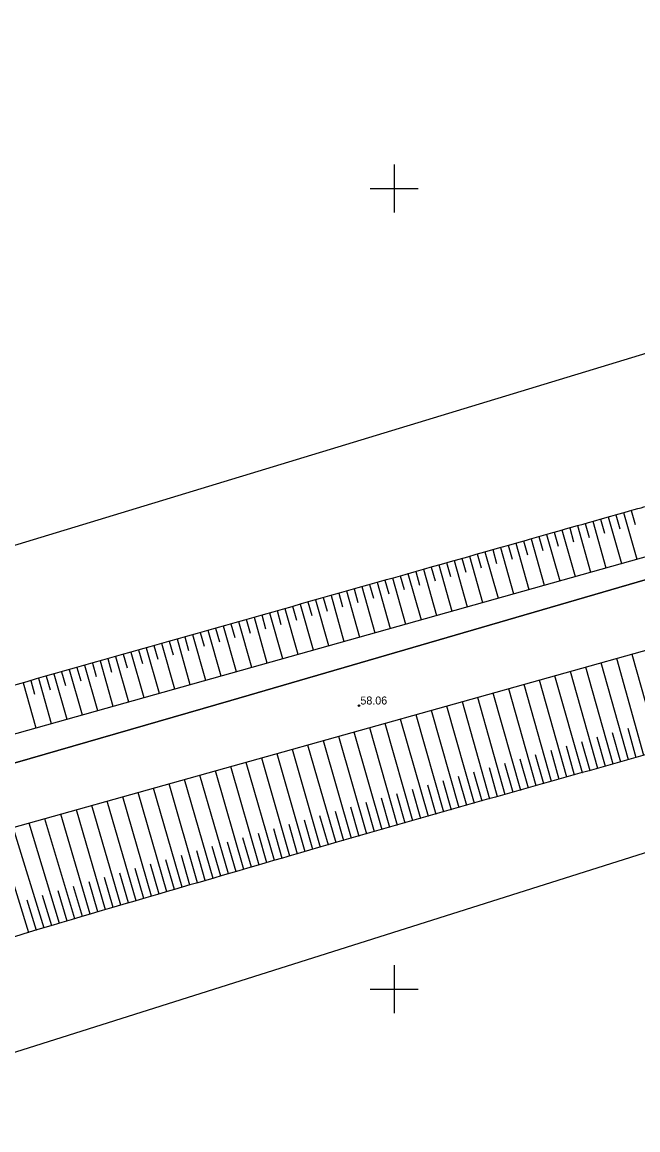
# Model space of a CAD drawing. Extents: x 616607 to 617499, y 408385 to 409695.
# Drawn here: x 616876.8 to 616915.2, y 408541.2 to 408610.4 of the extents above; entities that cross this region are included whole.
import ezdxf

# ---------------------------------------------------------------- set-up
doc = ezdxf.new("R2010")
doc.units = 0
for name, color, linetype in [('GEOD_ELEM_####_####_#', 7, 'Continuous'), ('HIDG_GRAV_####_####_#', 7, 'Continuous'), ('RAMI_UZMR_####_####_#', 7, 'Continuous'), ('RELJ_AATZ_####_TKST_#', 7, 'Continuous'), ('RELJ_ELEM_####_####_#', 7, 'Continuous'), ('RELJ_NOGA_####_####_#', 7, 'Continuous'), ('ROBZ_IERR_####_####_#', 7, 'Continuous'), ('ROBZ_UZMR_####_####_#', 7, 'Continuous')]:
    doc.layers.add(name, color=color, linetype=linetype)

# ---------------------------------------------------------------- blocks, each defined once
blk = doc.blocks.new('PKT')
at = {"layer": 'RELJ_ELEM_####_####_#'}
blk.add_circle((0, 0), 0.05, dxfattribs=at)
blk = doc.blocks.new('KRUSTS')
at = {"layer": 'GEOD_ELEM_####_####_#'}
for p, q in [((0, 1.5), (0, 0)), ((-1.5, 0), (0, 0)), ((0, 0), (0, -1.5)), ((0, 0), (1.5, 0))]:
    blk.add_line(p, q, dxfattribs=at)

msp = doc.modelspace()

# ---------------------------------------------------------------- linework, layer by layer
at = {"layer": 'HIDG_GRAV_####_####_#'}
for points in [[(616726.56, 408522.413), (616768.796, 408535.775), (616917.84, 408577.602)], [(616935.727, 408576.737), (616858.974, 408555.268), (616829.937, 408546.914), (616828.609, 408549.04), (616825.59, 408548.927), (616826.098, 408546.263), (616824.758, 408545.383), (616765.45, 408526.57), (616717.618, 408497.675)]]:
    msp.add_lwpolyline(points, dxfattribs=at)
at = {"layer": 'RAMI_UZMR_####_####_#'}
for points in [[(617191.828, 409115.62), (617145.545, 408952.8), (617072.809, 408766.141), (616965.332, 408652.076), (616939.432, 408594.661), (616924.839, 408592.467), (616706.433, 408526.081), (616666.426, 408467.691)], [(616666.426, 408467.691), (616675.529, 408457.882), (616687.228, 408463.356), (616723.888, 408465.775), (616753.554, 408507.232), (616948.282, 408568.831), (616981.528, 408608.531), (617014.563, 408672.892), (617101.571, 408748.246), (617213.472, 409074.039)]]:
    msp.add_lwpolyline(points, dxfattribs=at)
at = {"layer": 'RELJ_NOGA_####_####_#'}
for p, q in [((616912.894, 408579.351), (616913.141, 408578.479)), ((616912.894, 408579.351), (616912.895, 408579.351)), ((616913.376, 408579.487), (616914.199, 408576.58)), ((616913.376, 408579.487), (616913.376, 408579.486)), ((616913.857, 408579.624), (616914.104, 408578.751)), ((616913.857, 408579.624), (616913.857, 408579.623)), ((616914.338, 408579.76), (616915.161, 408576.85)), ((616914.338, 408579.76), (616914.338, 408579.759)), ((616914.819, 408579.896), (616915.066, 408579.023)), ((616914.819, 408579.896), (616914.819, 408579.896)), ((616910.489, 408578.671), (616911.31, 408575.769)), ((616910.489, 408578.671), (616910.489, 408578.67)), ((616910.97, 408578.807), (616911.216, 408577.936)), ((616910.97, 408578.807), (616910.97, 408578.806)), ((616911.451, 408578.943), (616912.272, 408576.039)), ((616911.451, 408578.943), (616911.451, 408578.942)), ((616911.932, 408579.079), (616912.179, 408578.208)), ((616911.932, 408579.079), (616911.932, 408579.079)), ((616912.413, 408579.215), (616913.236, 408576.31)), ((616912.413, 408579.215), (616912.414, 408579.214)), ((616908.083, 408577.99), (616908.329, 408577.121)), ((616908.083, 408577.99), (616908.083, 408577.99)), ((616908.564, 408578.126), (616909.384, 408575.229)), ((616908.564, 408578.126), (616908.565, 408578.125)), ((616909.046, 408578.262), (616909.291, 408577.393)), ((616909.046, 408578.262), (616909.046, 408578.262)), ((616909.527, 408578.398), (616910.347, 408575.499)), ((616909.527, 408578.398), (616909.527, 408578.397)), ((616910.008, 408578.534), (616910.254, 408577.664)), ((616910.008, 408578.534), (616910.008, 408578.534)), ((616905.678, 408577.31), (616906.495, 408574.418)), ((616905.678, 408577.31), (616905.678, 408577.309)), ((616906.159, 408577.446), (616906.404, 408576.578)), ((616906.159, 408577.446), (616906.159, 408577.446)), ((616906.64, 408577.582), (616907.458, 408574.688)), ((616906.64, 408577.582), (616906.64, 408577.581)), ((616907.121, 408577.718), (616907.367, 408576.85)), ((616907.121, 408577.718), (616907.121, 408577.718)), ((616907.602, 408577.854), (616908.421, 408574.959)), ((616907.602, 408577.854), (616907.602, 408577.853)), ((616903.272, 408576.63), (616903.517, 408575.763)), ((616903.272, 408576.63), (616903.272, 408576.629)), ((616903.753, 408576.766), (616904.57, 408573.878)), ((616903.753, 408576.766), (616903.753, 408576.765)), ((616904.234, 408576.902), (616904.479, 408576.035)), ((616904.234, 408576.902), (616904.234, 408576.901)), ((616904.715, 408577.038), (616905.532, 408574.148)), ((616904.715, 408577.038), (616904.716, 408577.037)), ((616905.196, 408577.174), (616905.442, 408576.307)), ((616905.196, 408577.174), (616905.197, 408577.173)), ((616900.866, 408575.949), (616901.681, 408573.067)), ((616900.866, 408575.949), (616900.867, 408575.948)), ((616901.347, 408576.085), (616901.592, 408575.22)), ((616901.347, 408576.085), (616901.347, 408576.085)), ((616901.829, 408576.221), (616902.644, 408573.337)), ((616901.829, 408576.221), (616901.829, 408576.22)), ((616902.31, 408576.357), (616902.554, 408575.492)), ((616902.31, 408576.357), (616902.31, 408576.357)), ((616902.791, 408576.493), (616903.607, 408573.608)), ((616902.791, 408576.493), (616902.791, 408576.493)), ((616898.461, 408575.269), (616898.705, 408574.406)), ((616898.461, 408575.269), (616898.461, 408575.269)), ((616898.942, 408575.405), (616899.756, 408572.527)), ((616898.942, 408575.405), (616898.942, 408575.404)), ((616899.423, 408575.541), (616899.667, 408574.677)), ((616899.423, 408575.541), (616899.423, 408575.541)), ((616899.904, 408575.677), (616900.718, 408572.797)), ((616899.904, 408575.677), (616899.904, 408575.676)), ((616900.385, 408575.813), (616900.63, 408574.949)), ((616900.385, 408575.813), (616900.385, 408575.813)), ((616896.055, 408574.589), (616896.867, 408571.716)), ((616896.055, 408574.589), (616896.055, 408574.588)), ((616896.536, 408574.725), (616896.78, 408573.863)), ((616896.536, 408574.725), (616896.536, 408574.724)), ((616897.017, 408574.861), (616897.83, 408571.987)), ((616897.017, 408574.861), (616897.018, 408574.86)), ((616897.498, 408574.997), (616897.742, 408574.134)), ((616897.498, 408574.997), (616897.498, 408574.997)), ((616897.979, 408575.133), (616898.793, 408572.257)), ((616897.979, 408575.133), (616897.98, 408575.132)), ((616893.168, 408573.772), (616893.979, 408570.906)), ((616893.168, 408573.772), (616893.169, 408573.771)), ((616893.649, 408573.908), (616893.893, 408573.048)), ((616893.649, 408573.908), (616893.649, 408573.908)), ((616894.13, 408574.044), (616894.942, 408571.176)), ((616894.13, 408574.044), (616894.131, 408574.043)), ((616894.612, 408574.18), (616894.855, 408573.32)), ((616894.612, 408574.18), (616894.612, 408574.18)), ((616895.093, 408574.316), (616895.905, 408571.446)), ((616895.093, 408574.316), (616895.093, 408574.315)), ((616895.574, 408574.453), (616895.817, 408573.591)), ((616895.574, 408574.453), (616895.574, 408574.452)), ((616890.763, 408573.091), (616891.006, 408572.233)), ((616890.763, 408573.091), (616890.763, 408573.091)), ((616891.244, 408573.227), (616892.054, 408570.365)), ((616891.244, 408573.227), (616891.244, 408573.226)), ((616891.725, 408573.363), (616891.968, 408572.505)), ((616891.725, 408573.363), (616891.725, 408573.363)), ((616892.206, 408573.5), (616893.017, 408570.636)), ((616892.206, 408573.5), (616892.206, 408573.499)), ((616892.687, 408573.636), (616892.93, 408572.776)), ((616892.687, 408573.636), (616892.687, 408573.635)), ((616888.357, 408572.41), (616889.166, 408569.555)), ((616888.357, 408572.41), (616888.358, 408572.409)), ((616888.838, 408572.546), (616889.081, 408571.689)), ((616888.838, 408572.546), (616888.839, 408572.546)), ((616889.32, 408572.682), (616890.129, 408569.825)), ((616889.32, 408572.682), (616889.32, 408572.681)), ((616889.801, 408572.819), (616890.043, 408571.961)), ((616889.801, 408572.819), (616889.801, 408572.818)), ((616890.282, 408572.955), (616891.092, 408570.095)), ((616890.282, 408572.955), (616890.282, 408572.954)), ((616885.952, 408571.728), (616886.194, 408570.874)), ((616885.952, 408571.728), (616885.952, 408571.728)), ((616886.433, 408571.864), (616887.241, 408569.015)), ((616886.433, 408571.864), (616886.433, 408571.863)), ((616886.914, 408572.001), (616887.157, 408571.146)), ((616886.914, 408572.001), (616886.914, 408572.001)), ((616887.395, 408572.137), (616888.204, 408569.285)), ((616887.395, 408572.137), (616887.396, 408572.136)), ((616887.876, 408572.274), (616888.119, 408571.417)), ((616887.876, 408572.274), (616887.876, 408572.273)), ((616883.547, 408571.046), (616884.353, 408568.205)), ((616883.547, 408571.046), (616883.547, 408571.045)), ((616884.028, 408571.182), (616884.27, 408570.33)), ((616884.028, 408571.182), (616884.028, 408571.182)), ((616884.509, 408571.319), (616885.315, 408568.475)), ((616884.509, 408571.319), (616884.509, 408571.318)), ((616884.99, 408571.455), (616885.232, 408570.602)), ((616884.99, 408571.455), (616884.99, 408571.455)), ((616885.471, 408571.592), (616886.278, 408568.745)), ((616885.471, 408571.592), (616885.471, 408571.591)), ((616881.142, 408570.363), (616881.384, 408569.513)), ((616881.142, 408570.363), (616881.142, 408570.363)), ((616881.623, 408570.5), (616882.428, 408567.664)), ((616881.623, 408570.5), (616881.623, 408570.499)), ((616882.104, 408570.636), (616882.346, 408569.785)), ((616882.104, 408570.636), (616882.104, 408570.636)), ((616882.585, 408570.773), (616883.391, 408567.934)), ((616882.585, 408570.773), (616882.585, 408570.772)), ((616883.066, 408570.91), (616883.308, 408570.058)), ((616883.066, 408570.91), (616883.066, 408570.909)), ((616914.648, 408564.312), (616912.943, 408570.364)), ((616915.611, 408564.583), (616913.908, 408570.634)), ((616916.573, 408564.854), (616914.871, 408570.903)), ((616878.737, 408569.68), (616879.541, 408566.854)), ((616878.737, 408569.68), (616878.737, 408569.679)), ((616879.218, 408569.817), (616879.459, 408568.968)), ((616879.218, 408569.817), (616879.218, 408569.817)), ((616879.699, 408569.953), (616880.503, 408567.124)), ((616879.699, 408569.953), (616879.699, 408569.952)), ((616880.18, 408570.09), (616880.421, 408569.241)), ((616880.18, 408570.09), (616880.18, 408570.09)), ((616880.661, 408570.227), (616881.466, 408567.394)), ((616880.661, 408570.227), (616880.661, 408570.226)), ((616912.723, 408563.769), (616911.016, 408569.825)), ((616913.686, 408564.041), (616911.979, 408570.094)), ((616876.813, 408569.133), (616877.616, 408566.314)), ((616876.813, 408569.133), (616876.814, 408569.132)), ((616877.294, 408569.27), (616877.535, 408568.423)), ((616877.294, 408569.27), (616877.294, 408569.269)), ((616877.775, 408569.406), (616878.578, 408566.584)), ((616877.775, 408569.406), (616877.776, 408569.406)), ((616878.256, 408569.543), (616878.497, 408568.696)), ((616878.256, 408569.543), (616878.256, 408569.543)), ((616909.836, 408562.954), (616908.122, 408569.016)), ((616910.798, 408563.226), (616909.088, 408569.286)), ((616911.761, 408563.498), (616910.051, 408569.555)), ((616907.912, 408562.41), (616906.194, 408568.476)), ((616908.874, 408562.682), (616907.159, 408568.746)), ((616905.025, 408561.591), (616903.3, 408567.667)), ((616905.987, 408561.864), (616904.265, 408567.937)), ((616906.949, 408562.137), (616905.229, 408568.206)), ((616902.14, 408560.771), (616900.406, 408566.857)), ((616903.101, 408561.045), (616901.372, 408567.127)), ((616904.063, 408561.318), (616902.337, 408567.397)), ((616900.216, 408560.223), (616898.478, 408566.318)), ((616901.178, 408560.497), (616899.441, 408566.587)), ((616915.129, 408564.447), (616914.619, 408566.263)), ((616897.332, 408559.399), (616895.584, 408565.508)), ((616898.293, 408559.674), (616896.547, 408565.778)), ((616899.255, 408559.949), (616897.513, 408566.048)), ((616913.204, 408563.905), (616912.692, 408565.721)), ((616914.167, 408564.176), (616913.655, 408565.992)), ((616895.409, 408558.848), (616893.654, 408564.969)), ((616896.37, 408559.124), (616894.617, 408565.238)), ((616910.317, 408563.09), (616909.803, 408564.908)), ((616911.28, 408563.362), (616910.766, 408565.179)), ((616912.242, 408563.634), (616911.729, 408565.45)), ((616892.526, 408558.02), (616890.758, 408564.159)), ((616893.487, 408558.296), (616891.724, 408564.429)), ((616894.448, 408558.572), (616892.687, 408564.698)), ((616907.43, 408562.273), (616906.915, 408564.094)), ((616908.393, 408562.546), (616907.877, 408564.365)), ((616909.355, 408562.818), (616908.841, 408564.637)), ((616914.167, 408564.176), (616914.167, 408564.176)), ((616914.648, 408564.312), (616914.648, 408564.313)), ((616915.129, 408564.447), (616915.129, 408564.448)), ((616890.604, 408557.466), (616888.829, 408563.619)), ((616891.565, 408557.743), (616889.795, 408563.889)), ((616905.506, 408561.728), (616904.99, 408563.55)), ((616906.468, 408562.001), (616905.952, 408563.822)), ((616911.761, 408563.498), (616911.76, 408563.499)), ((616912.242, 408563.634), (616912.242, 408563.634)), ((616912.723, 408563.769), (616912.723, 408563.77)), ((616913.204, 408563.905), (616913.204, 408563.905)), ((616913.686, 408564.041), (616913.685, 408564.042)), ((616887.722, 408556.633), (616885.934, 408562.809)), ((616888.682, 408556.911), (616886.897, 408563.079)), ((616889.643, 408557.188), (616887.863, 408563.349)), ((616902.62, 408560.908), (616902.101, 408562.733)), ((616903.582, 408561.182), (616903.064, 408563.006)), ((616904.544, 408561.455), (616904.027, 408563.278)), ((616909.355, 408562.818), (616909.355, 408562.818)), ((616909.836, 408562.954), (616909.836, 408562.955)), ((616910.317, 408563.09), (616910.317, 408563.09)), ((616910.798, 408563.226), (616910.798, 408563.227)), ((616911.28, 408563.362), (616911.279, 408563.362)), ((616885.801, 408556.075), (616884.004, 408562.269)), ((616886.761, 408556.354), (616884.967, 408562.539)), ((616900.697, 408560.36), (616900.176, 408562.188)), ((616901.659, 408560.634), (616901.139, 408562.461)), ((616906.949, 408562.137), (616906.949, 408562.138)), ((616907.43, 408562.273), (616907.43, 408562.274)), ((616907.912, 408562.41), (616907.911, 408562.411)), ((616908.393, 408562.546), (616908.393, 408562.546)), ((616908.874, 408562.682), (616908.873, 408562.683)), ((616882.921, 408555.237), (616881.108, 408561.459)), ((616883.881, 408555.517), (616882.071, 408561.729)), ((616884.841, 408555.796), (616883.037, 408561.999)), ((616897.812, 408559.536), (616897.288, 408561.368)), ((616898.774, 408559.811), (616898.25, 408561.642)), ((616899.735, 408560.086), (616899.213, 408561.915)), ((616904.063, 408561.318), (616904.063, 408561.319)), ((616904.544, 408561.455), (616904.544, 408561.455)), ((616905.025, 408561.591), (616905.025, 408561.592)), ((616905.506, 408561.728), (616905.506, 408561.728)), ((616905.987, 408561.864), (616905.987, 408561.865)), ((616906.468, 408562.001), (616906.468, 408562.001)), ((616880.042, 408554.392), (616878.179, 408560.64)), ((616881.001, 408554.676), (616879.17, 408560.917)), ((616881.961, 408554.957), (616880.141, 408561.189)), ((616895.89, 408558.986), (616895.363, 408560.821)), ((616896.851, 408559.261), (616896.326, 408561.095)), ((616901.659, 408560.634), (616901.659, 408560.634)), ((616902.14, 408560.771), (616902.139, 408560.772)), ((616902.62, 408560.908), (616902.62, 408560.908)), ((616903.101, 408561.045), (616903.101, 408561.046)), ((616903.582, 408561.182), (616903.582, 408561.182)), ((616878.128, 408553.811), (616876.199, 408560.086)), ((616879.085, 408554.103), (616877.188, 408560.363)), ((616893.006, 408558.158), (616892.477, 408559.999)), ((616893.967, 408558.434), (616893.439, 408560.273)), ((616894.928, 408558.71), (616894.402, 408560.547)), ((616899.255, 408559.949), (616899.254, 408559.95)), ((616899.735, 408560.086), (616899.735, 408560.086)), ((616900.216, 408560.223), (616900.216, 408560.224)), ((616900.697, 408560.36), (616900.697, 408560.36)), ((616901.178, 408560.497), (616901.178, 408560.498)), ((616877.173, 408553.516), (616875.216, 408559.811)), ((616891.084, 408557.604), (616890.552, 408559.449)), ((616892.045, 408557.881), (616891.515, 408559.724)), ((616896.851, 408559.261), (616896.851, 408559.262)), ((616897.332, 408559.399), (616897.331, 408559.4)), ((616897.812, 408559.536), (616897.812, 408559.537)), ((616898.293, 408559.674), (616898.293, 408559.675)), ((616898.774, 408559.811), (616898.774, 408559.812)), ((616888.202, 408556.772), (616887.666, 408558.623)), ((616889.163, 408557.05), (616888.628, 408558.899)), ((616890.123, 408557.327), (616889.59, 408559.174)), ((616894.448, 408558.572), (616894.447, 408558.573)), ((616894.928, 408558.71), (616894.928, 408558.71)), ((616895.409, 408558.848), (616895.409, 408558.849)), ((616895.89, 408558.986), (616895.89, 408558.986)), ((616896.37, 408559.124), (616896.37, 408559.125)), ((616886.281, 408556.215), (616885.742, 408558.072)), ((616887.242, 408556.493), (616886.705, 408558.348)), ((616892.045, 408557.881), (616892.045, 408557.882)), ((616892.526, 408558.02), (616892.525, 408558.021)), ((616893.006, 408558.158), (616893.006, 408558.158)), ((616893.487, 408558.296), (616893.486, 408558.297)), ((616893.967, 408558.434), (616893.967, 408558.434)), ((616883.401, 408555.377), (616882.857, 408557.242)), ((616884.361, 408555.657), (616883.818, 408557.519)), ((616885.321, 408555.936), (616884.78, 408557.795)), ((616889.643, 408557.188), (616889.643, 408557.189)), ((616890.123, 408557.327), (616890.123, 408557.327)), ((616890.604, 408557.466), (616890.604, 408557.467)), ((616891.084, 408557.604), (616891.084, 408557.605)), ((616891.565, 408557.743), (616891.564, 408557.744)), ((616881.481, 408554.817), (616880.934, 408556.688)), ((616882.441, 408555.097), (616881.895, 408556.965)), ((616887.242, 408556.493), (616887.241, 408556.494)), ((616887.722, 408556.633), (616887.722, 408556.633)), ((616888.202, 408556.772), (616888.202, 408556.772)), ((616888.682, 408556.911), (616888.682, 408556.912)), ((616889.163, 408557.05), (616889.163, 408557.05)), ((616878.606, 408553.958), (616878.032, 408555.838)), ((616879.563, 408554.248), (616879, 408556.124)), ((616880.521, 408554.535), (616879.966, 408556.407)), ((616884.841, 408555.796), (616884.84, 408555.797)), ((616885.321, 408555.936), (616885.321, 408555.936)), ((616885.801, 408556.075), (616885.801, 408556.076)), ((616886.281, 408556.215), (616886.281, 408556.215)), ((616886.761, 408556.354), (616886.761, 408556.355)), ((616877.65, 408553.664), (616877.067, 408555.55)), ((616882.441, 408555.097), (616882.44, 408555.097)), ((616882.921, 408555.237), (616882.92, 408555.238)), ((616883.401, 408555.377), (616883.4, 408555.377)), ((616883.881, 408555.517), (616883.88, 408555.518)), ((616884.361, 408555.657), (616884.361, 408555.657)), ((616880.521, 408554.535), (616880.521, 408554.535)), ((616881.001, 408554.676), (616881.001, 408554.677)), ((616881.481, 408554.817), (616881.481, 408554.817)), ((616881.961, 408554.957), (616881.96, 408554.958)), ((616878.128, 408553.811), (616878.128, 408553.812)), ((616878.606, 408553.958), (616878.606, 408553.958)), ((616879.085, 408554.103), (616879.084, 408554.104)), ((616879.563, 408554.248), (616879.563, 408554.248)), ((616880.042, 408554.392), (616880.042, 408554.393)), ((616877.173, 408553.516), (616877.172, 408553.517)), ((616877.65, 408553.664), (616877.65, 408553.664))]:
    msp.add_line(p, q, dxfattribs=at)
msp.add_open_spline([(616975.731, 408606.41), (616971.71, 408604.144), (616967.689, 408601.878), (616963.668, 408599.612), (616962.341, 408598.864), (616961.192, 408597.791), (616960.311, 408596.511), (616959.39, 408595.173), (616958.675, 408593.776), (616958.002, 408592.329), (616957.302, 408590.825), (616956.736, 408589.272), (616956.015, 408587.778), (616955.313, 408586.324), (616954.582, 408584.882), (616953.626, 408583.572), (616952.496, 408582.025), (616951.261, 408580.593), (616950.022, 408579.143), (616948.785, 408577.695), (616947.537, 408576.278), (616946.22, 408574.895), (616945.626, 408574.271), (616944.957, 408573.742), (616944.225, 408573.278), (616943.451, 408572.788), (616942.648, 408572.387), (616941.804, 408572.051), (616941, 408571.73), (616940.2, 408571.414), (616939.368, 408571.187), (616938.69, 408571.002), (616938.005, 408570.852), (616937.329, 408570.663), (616918.615, 408565.441), (616899.903, 408560.204), (616881.253, 408554.75), (616874.57, 408552.796), (616867.991, 408550.484), (616861.269, 408548.669), (616855.483, 408547.106), (616849.688, 408545.577), (616843.9, 408544.023), (616838.111, 408542.469), (616832.323, 408540.916), (616826.537, 408539.352), (616816.497, 408536.637), (616806.51, 408533.737), (616796.541, 408530.774), (616791.553, 408529.292), (616786.584, 408527.751), (616781.609, 408526.226), (616776.622, 408524.697), (616771.656, 408523.11), (616766.688, 408521.515), (616762.607, 408520.204), (616758.677, 408518.521), (616754.775, 408516.687), (616750.921, 408514.875), (616747.341, 408512.653), (616743.915, 408510.109), (616740.341, 408507.454), (616736.942, 408504.677), (616733.801, 408501.555), (616732.131, 408499.895), (616730.49, 408498.223), (616728.926, 408496.468), (616728.114, 408495.556), (616727.318, 408494.632), (616726.518, 408493.709), (616725.695, 408492.76), (616724.91, 408491.864), (616724.122, 408490.803), (616723.665, 408490.187), (616723.18, 408489.459), (616723.332, 408488.764), (616723.537, 408487.829), (616723.949, 408486.896), (616724.213, 408485.954), (616724.975, 408483.236), (616725.742, 408480.486), (616726.381, 408477.738), (616726.631, 408476.667), (616726.554, 408475.507), (616726.221, 408474.429), (616726.043, 408473.855), (616725.77, 408473.346), (616725.415, 408472.86), (616725.226, 408472.602), (616725.032, 408472.37), (616724.813, 408472.14), (616724.582, 408471.898), (616724.347, 408471.683), (616724.071, 408471.48), (616723.783, 408471.268), (616723.475, 408471.091), (616723.13, 408471.039), (616722.812, 408470.991), (616722.494, 408470.986), (616722.176, 408470.982), (616721.543, 408470.975), (616720.901, 408471.154), (616720.278, 408471.02), (616716.569, 408470.219), (616712.93, 408469.339), (616709.261, 408468.478), (616707.424, 408468.047), (616705.589, 408467.613), (616703.751, 408467.182), (616701.927, 408466.754), (616700.076, 408466.424), (616698.236, 408466.115), (616695.42, 408465.64), (616692.315, 408465.565), (616689.691, 408467.073), (616684.319, 408470.158), (616679.892, 408473.486), (616675.008, 408476.777), (616674.831, 408476.896), (616674.652, 408477.012), (616674.483, 408477.14), (616674.175, 408477.376), (616674.46, 408477.978), (616674.696, 408478.288), (616675.427, 408479.251), (616676.165, 408480.2), (616676.939, 408481.135), (616677.893, 408482.289), (616678.812, 408483.429), (616679.848, 408484.532), (616681.078, 408485.839), (616682.698, 408486.726), (616684.412, 408487.237), (616686.183, 408487.764), (616687.958, 408488.143), (616689.768, 408488.401), (616691.642, 408488.668), (616693.528, 408488.826), (616695.398, 408489.116), (616696.323, 408489.26), (616697.239, 408489.444), (616698.155, 408489.647), (616699.054, 408489.848), (616699.912, 408490.166), (616700.785, 408490.476), (616703.122, 408491.305), (616705.613, 408491.942), (616707.248, 408494.043), (616707.429, 408494.275), (616707.474, 408494.537), (616707.552, 408494.798), (616707.628, 408495.051), (616707.711, 408495.3), (616707.761, 408495.559), (616707.86, 408496.068), (616707.943, 408496.577), (616707.977, 408497.092), (616708.044, 408498.12), (616708.108, 408499.147), (616708.168, 408500.175), (616708.254, 408501.63), (616708.34, 408503.085), (616708.414, 408504.54), (616708.488, 408505.998), (616708.403, 408507.461), (616708.436, 408508.92), (616708.468, 408510.38), (616708.539, 408511.837), (616708.686, 408513.293), (616708.76, 408514.026), (616708.887, 408514.749), (616709.039, 408515.47), (616709.116, 408515.834), (616709.208, 408516.193), (616709.297, 408516.554), (616709.387, 408516.92), (616709.487, 408517.278), (616709.619, 408517.635), (616710.681, 408520.51), (616712.959, 408522.898), (616715.736, 408524.335), (616718.688, 408525.863), (616721.668, 408526.887), (616724.792, 408527.643), (616730.078, 408528.922), (616735.359, 408530.207), (616740.655, 408531.436), (616749.901, 408533.581), (616759.244, 408535.317), (616768.413, 408537.779), (616798.7, 408545.91), (616828.618, 408555.288), (616858.746, 408563.964), (616877.646, 408569.406), (616896.581, 408574.731), (616915.501, 408580.089), (616916.131, 408580.267), (616916.803, 408580.127), (616917.44, 408580.402), (616917.832, 408580.571), (616918.181, 408580.992), (616918.136, 408581.394), (616918.071, 408581.969), (616918.005, 408582.544), (616917.94, 408583.119), (616917.87, 408583.733), (616917.799, 408584.347), (616917.73, 408584.96), (616917.674, 408585.454), (616917.97, 408585.948), (616918.384, 408586.3), (616918.906, 408586.742), (616919.445, 408586.959), (616920.02, 408587.218), (616920.568, 408587.465), (616921.093, 408587.698), (616921.676, 408587.899), (616922.792, 408588.284), (616923.918, 408588.529), (616925.044, 408588.565), (616925.938, 408588.594), (616926.854, 408588.454), (616927.734, 408588.123), (616928.677, 408587.768), (616929.526, 408587.359), (616930.432, 408586.999), (616931.324, 408586.645), (616932.223, 408586.313), (616933.127, 408585.998), (616933.97, 408585.704), (616934.935, 408585.706), (616935.807, 408585.922), (616937.564, 408586.355), (616939.443, 408587.201), (616940.422, 408588.724), (616944.438, 408594.972), (616948.27, 408601.228), (616952.11, 408607.531)], degree=3, dxfattribs=at)
at = {"layer": 'ROBZ_IERR_####_####_#'}
msp.add_lwpolyline([(617055.284, 408797.783), (617087.528, 408757.04), (616999.181, 408676.019), (616968.565, 408608.405), (616958.517, 408604.593), (616940.576, 408582.801), (616889.795, 408568.012), (616805.459, 408543.657), (616730.494, 408522.344), (616717.135, 408556.579)], dxfattribs=at)
at = {"layer": 'ROBZ_UZMR_####_####_#'}
msp.add_lwpolyline([(616704.998, 408460.626), (616695.309, 408466.84), (616688.046, 408471.498), (616708.653, 408488.203), (616730.494, 408522.344), (616805.459, 408543.657), (616889.795, 408568.012), (616940.576, 408582.801), (616958.517, 408604.593), (616968.565, 408608.405), (616974.837, 408605.827), (616993.227, 408598.268)], dxfattribs=at)

# ---------------------------------------------------------------- block references
at = {"layer": 'GEOD_ELEM_####_####_#'}
for p in [(616900, 408600), (616900, 408550)]:
    msp.add_blockref('KRUSTS', p, dxfattribs=at)
at = {"layer": 'RELJ_ELEM_####_####_#'}
msp.add_blockref('PKT', (616897.808, 408567.7), dxfattribs=at)

# ---------------------------------------------------------------- texts
at = {"layer": 'RELJ_AATZ_####_TKST_#'}
msp.add_text('58.06', height=0.5, dxfattribs=at).set_placement((616897.893, 408567.771))

doc.saveas('drawing.dxf')
